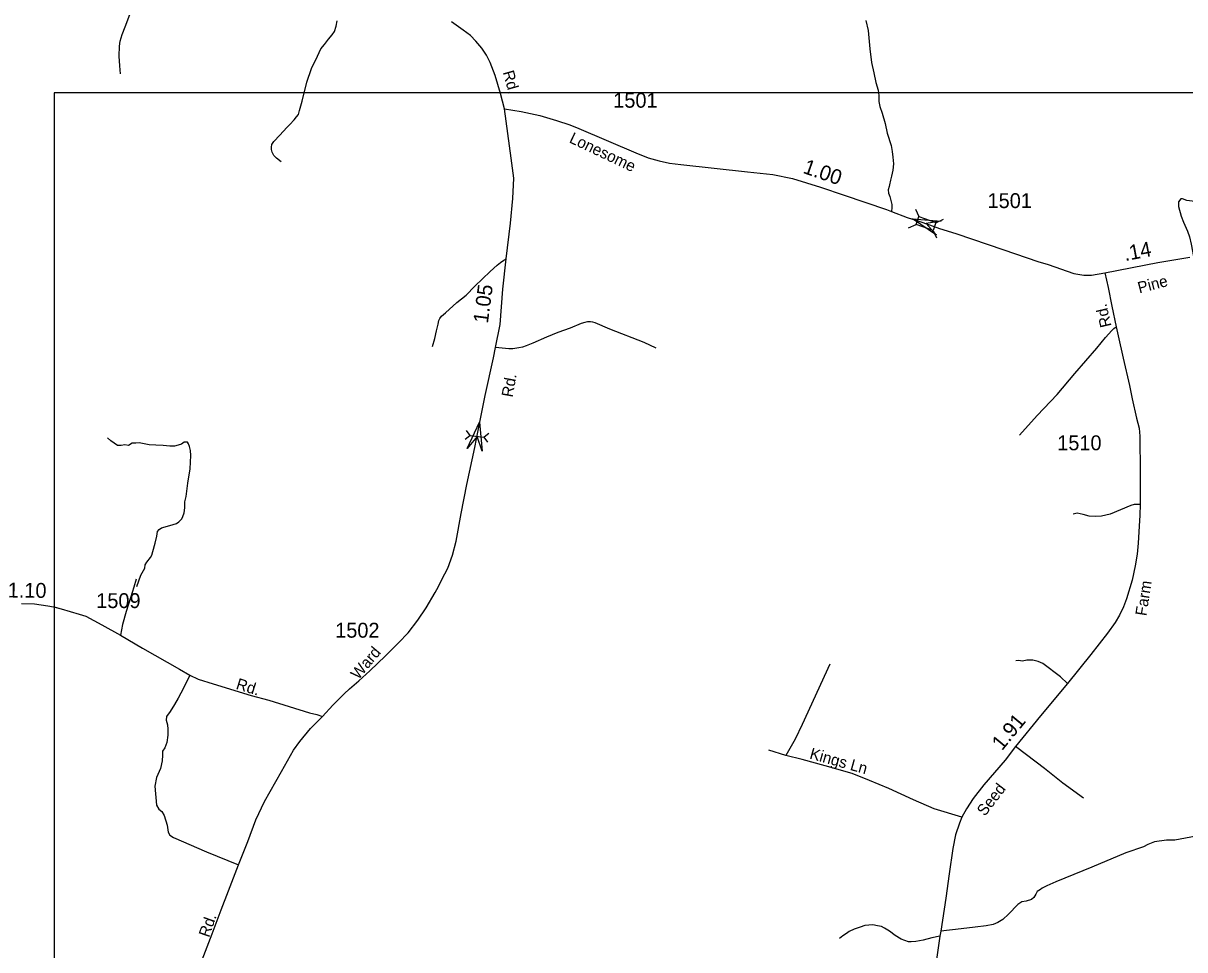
# Model space of a CAD drawing. Extents: x 2220236 to 2384410, y 720751 to 894131.
# Drawn here: x 2322920 to 2332669, y 863199 to 870974 of the extents above; entities that cross this region are included whole.
import ezdxf

# ---------------------------------------------------------------- set-up
doc = ezdxf.new("R2010")
doc.units = 0
doc.layers.add('Default', color=7, linetype='Continuous')

msp = doc.modelspace()

# ---------------------------------------------------------------- linework, layer by layer
at = {"layer": 'Default'}
for p, q in [((2323179.5, 870389), (2323179.2, 833130.1)), ((2374394.2, 870388.6), (2323179.5, 870389)), ((2330409.4, 869414.6), (2330438.6, 869352)), ((2330409.4, 869414.6), (2330438.6, 869352)), ((2330351.9, 869256.5), (2330414.5, 869285.7)), ((2330351.9, 869256.5), (2330414.5, 869285.7)), ((2330580.5, 869300), (2330643, 869329.2)), ((2330580.5, 869300), (2330643, 869329.2)), ((2330556.9, 869235.2), (2330586.1, 869172.7)), ((2330556.9, 869235.2), (2330586.1, 869172.7)), ((2326638.7, 867555.4), (2326668.7, 867514.4)), ((2326638.7, 867555.4), (2326668.7, 867514.4)), ((2326827.9, 867531.2), (2326788.6, 867499.1)), ((2326827.9, 867531.2), (2326788.6, 867499.1)), ((2326629.4, 867482.3), (2326668.7, 867514.4)), ((2326629.4, 867482.3), (2326668.7, 867514.4)), ((2326668.7, 867514.4), (2326788.6, 867499.1)), ((2326668.7, 867514.4), (2326788.6, 867499.1)), ((2326818.6, 867458.1), (2326788.6, 867499.1)), ((2326818.6, 867458.1), (2326788.6, 867499.1)), ((2329321.8, 864830.6), (2329177.4, 864873.1))]:
    msp.add_line(p, q, dxfattribs=at)
for points in [[(2323735.6, 870548.5), (2323730.3, 870617), (2323725, 870696.1), (2323726.8, 870780.5), (2323733.8, 870822.7), (2323749.6, 870878.9), (2323774.2, 870943.9), (2323839.2, 871114.4)], [(2325083.7, 869810.3), (2325046.8, 869840.1), (2325024, 869864.7), (2325008.2, 869891.1), (2325002.9, 869914), (2325002.9, 869933.3), (2325006.4, 869956.1), (2325024, 869982.5), (2325074.9, 870035.2), (2325131.1, 870098.5), (2325157.5, 870123.1), (2325194.4, 870163.5), (2325213.7, 870188.2), (2325229.5, 870209.2), (2325240.1, 870242.6), (2325261.1, 870320), (2325299.8, 870478.2), (2325338.4, 870594.2), (2325391.1, 870696.1), (2325419.2, 870757.6), (2325447.3, 870796.3), (2325482.5, 870840.2), (2325512.3, 870875.4), (2325533.4, 870905.3), (2325545.7, 870949.2), (2325554.5, 870993.2)], [(2326959.7, 870256.7), (2326924.6, 870383.2), (2326880.6, 870536.2), (2326840.2, 870643.4), (2326808.6, 870704.9), (2326770, 870764.7), (2326719, 870822.7), (2326675.1, 870870.1), (2326611.9, 870915.8), (2326513.5, 870984.4)], [(2329991.5, 870996.7), (2330010.8, 870912.3), (2330024.8, 870757.6), (2330040.6, 870643.4), (2330058.2, 870557.3), (2330077.5, 870476.4), (2330095.1, 870411.4), (2330102.1, 870367.4), (2330102.1, 870316.5), (2330109.1, 870274.3), (2330130.2, 870219.8), (2330154.8, 870133.7), (2330170.6, 870051.1), (2330204, 869947.4), (2330212.8, 869896.4), (2330219.8, 869850.7), (2330223.3, 869794.4), (2330218, 869741.7), (2330207.5, 869690.7), (2330198.7, 869657.3), (2330189.9, 869616.9), (2330188.2, 869604.6), (2330181.2, 869574.7), (2330182.9, 869546.6), (2330193.5, 869518.5), (2330209.3, 869453.5), (2330209.3, 869428.8), (2330207.4, 869394)], [(2326959.7, 870256.7), (2326924.6, 870383.2), (2326922.9, 870389)], [(2326724.5, 867487.4), (2326798.1, 867850.5), (2326866.6, 868166.9), (2326883.9, 868252.8), (2326922.8, 868446.3), (2326945.6, 868743.4), (2326974.8, 868997.8), (2327008.9, 869295.3), (2327028.2, 869502.7), (2327037, 869673.2), (2327015.9, 869840.1), (2326959.7, 870256.7)], [(2326724.5, 867487.4), (2326798.1, 867850.5), (2326866.6, 868166.9), (2326883.9, 868252.8), (2326922.8, 868446.3), (2326945.6, 868743.4), (2326974.8, 868997.8), (2327008.9, 869295.3), (2327028.2, 869502.7), (2327037, 869673.2), (2327015.9, 869840.1), (2326959.7, 870256.7)], [(2326959.7, 870256.7), (2327100.2, 870232.1), (2327254.8, 870200.5), (2327395.3, 870158.3), (2327507.7, 870121.4), (2327583.3, 870091.5), (2328062.8, 869885.8), (2328164.7, 869845.4), (2328257.8, 869819), (2328345.6, 869799.7), (2328440.4, 869787.4), (2328999, 869727.6), (2329211.6, 869704.8), (2329376.7, 869671.4), (2329612, 869599.3), (2329810.5, 869530.8), (2330167.1, 869409.5), (2330207.4, 869394), (2330339.1, 869343.5), (2330437.6, 869312.8), (2330527.4, 869280.8)], [(2326959.7, 870256.7), (2327100.2, 870232.1), (2327254.8, 870200.5), (2327395.3, 870158.3), (2327507.7, 870121.4), (2327583.3, 870091.5), (2328062.8, 869885.8), (2328164.7, 869845.4), (2328257.8, 869819), (2328345.6, 869799.7), (2328440.4, 869787.4), (2328999, 869727.6), (2329211.6, 869704.8), (2329376.7, 869671.4), (2329612, 869599.3), (2329810.5, 869530.8), (2330167.1, 869409.5), (2330207.4, 869394), (2330339.1, 869343.5), (2330437.6, 869312.8), (2330527.4, 869280.8)], [(2333149.4, 869513.7), (2333009.7, 869494), (2332909.9, 869482.9), (2332816, 869475.9), (2332754.1, 869477.1), (2332685.9, 869486.1), (2332649.7, 869499.9), (2332635.7, 869499.7), (2332618.1, 869475.3), (2332616.5, 869435.5), (2332639.4, 869355.8), (2332660.1, 869304), (2332693.1, 869228.3), (2332709.6, 869180.6), (2332724.3, 869120.7), (2332743.5, 869017.1)], [(2330527.4, 869280.8), (2330609.7, 869251.3), (2330746.8, 869209.1), (2331149.8, 869072.2), (2331436.7, 868975.3), (2331523, 868948.3), (2331737.4, 868873.4), (2331821.8, 868859.4), (2331886.7, 868859.4), (2331997.4, 868880.5)], [(2330527.4, 869280.8), (2330609.7, 869251.3), (2330746.8, 869209.1), (2331149.8, 869072.2), (2331436.7, 868975.3), (2331523, 868948.3), (2331737.4, 868873.4), (2331821.8, 868859.4), (2331886.7, 868859.4), (2331997.4, 868880.5)], [(2326356.3, 868260), (2326375.6, 868328.6), (2326389.7, 868391.8), (2326402, 868448.1), (2326407.3, 868479.7), (2326416, 868497.3), (2326431.9, 868514.9), (2326463.5, 868543), (2326558.3, 868629.1), (2326639.1, 868692.4), (2326709.4, 868768), (2326839.4, 868889.3), (2326897.3, 868943.7), (2326925.4, 868966.6), (2326953.5, 868984.2), (2326974.8, 868997.8)], [(2331997.4, 868880.5), (2332443.4, 868966.4), (2332711.6, 869010.6)], [(2331997.4, 868880.5), (2332443.4, 868966.4), (2332711.6, 869010.6)], [(2331997.4, 868880.5), (2332025.5, 868755.7), (2332057.1, 868601), (2332094, 868426.5), (2332109.8, 868351.4), (2332153.7, 868163.3), (2332204.7, 867934.8), (2332226.6, 867822.4), (2332263.5, 867660.7), (2332287.1, 867576.1), (2332292.4, 867509.3), (2332295.9, 867201.7), (2332295.9, 867066.4), (2332295, 866934.6), (2332293.2, 866846.7), (2332286.2, 866753.5), (2332279.2, 866611.2), (2332269.1, 866519.7), (2332254.1, 866420.1), (2332227.6, 866300.5), (2332179.4, 866142.7), (2332155.4, 866076.3), (2332122.2, 866008.2), (2332084, 865945.1), (2332020.9, 865857.1), (2331879.9, 865676.1), (2331684, 865433.6), (2331459.9, 865161.2), (2331250, 864905.5), (2331162, 864790.9), (2330983.6, 864583.3), (2330894, 864468.7), (2330837.5, 864382.3), (2330799.4, 864310.9), (2330779.5, 864261.1), (2330745.4, 864163.1), (2330723.9, 864048.5), (2330692.3, 863837.6), (2330664.1, 863633.3), (2330622.6, 863356), (2330613.8, 863313.5), (2330580.3, 863078.6)], [(2331997.4, 868880.5), (2332025.5, 868755.7), (2332057.1, 868601), (2332094, 868426.5), (2332109.8, 868351.4), (2332153.7, 868163.3), (2332204.7, 867934.8), (2332226.6, 867822.4), (2332263.5, 867660.7), (2332287.1, 867576.1), (2332292.4, 867509.3), (2332295.9, 867201.7), (2332295.9, 867066.4), (2332295, 866934.6), (2332293.2, 866846.7), (2332286.2, 866753.5), (2332279.2, 866611.2), (2332269.1, 866519.7), (2332254.1, 866420.1), (2332227.6, 866300.5), (2332179.4, 866142.7), (2332155.4, 866076.3), (2332122.2, 866008.2), (2332084, 865945.1), (2332020.9, 865857.1), (2331879.9, 865676.1), (2331684, 865433.6), (2331459.9, 865161.2), (2331250, 864905.5), (2331162, 864790.9), (2330983.6, 864583.3), (2330894, 864468.7), (2330837.5, 864382.3), (2330799.4, 864310.9), (2330779.5, 864261.1), (2330745.4, 864163.1), (2330723.9, 864048.5), (2330692.3, 863837.6), (2330664.1, 863633.3), (2330622.6, 863356), (2330613.8, 863313.5), (2330580.3, 863078.6)], [(2328231.4, 868247.7), (2328131.3, 868293.4), (2327843.2, 868407.7), (2327720.3, 868460.4), (2327700.9, 868465.7), (2327681.6, 868467.4), (2327657, 868467.4), (2327632.4, 868463.9), (2327602.6, 868453.4), (2327509.5, 868416.4), (2327407.6, 868377.8), (2327312.8, 868339.1), (2327196.8, 868288.1), (2327142.4, 868267), (2327110.7, 868256.5), (2327079.1, 868249.5), (2327028.2, 868242.4), (2326996.6, 868240.7), (2326940.4, 868246), (2326883.9, 868252.8)], [(2331281.6, 867518.3), (2331430.9, 867683.5), (2331599.6, 867859.3), (2331747.1, 868035), (2331931.5, 868246), (2332004.4, 868337.3), (2332057.1, 868395.4), (2332072.9, 868411.2), (2332094, 868426.5)], [(2323872.8, 866247.4), (2323908, 866341.4), (2323941.4, 866401.8), (2323943, 866429.7), (2323956.9, 866451.9), (2323988.4, 866490.2), (2323998.1, 866510.4), (2324007.9, 866540.4), (2324027, 866610.6), (2324040.5, 866668.8), (2324048, 866708.7), (2324061.9, 866726.9), (2324079.8, 866739.1), (2324149.5, 866757.9), (2324207.3, 866776.5), (2324227.1, 866790.7), (2324250.8, 866814.9), (2324260.4, 866835.1), (2324270.3, 866865.1), (2324275.8, 866907.2), (2324277.2, 866959.2), (2324288.7, 867001.3), (2324301.7, 867115.3), (2324320.3, 867235.5), (2324327, 867345.6), (2324324.6, 867389.6), (2324316.2, 867423.4), (2324308.1, 867445.3), (2324299.8, 867457.2), (2324283.9, 867459.1), (2324269.9, 867458.9), (2324247.9, 867442.6), (2324220.2, 867432.5), (2324188.3, 867426), (2324150.3, 867423.6), (2324094.2, 867431.1), (2324032.3, 867432.4), (2323976.2, 867435.7), (2323892, 867452.9), (2323864.1, 867450.5), (2323834.1, 867450.3), (2323804.4, 867429.9), (2323772.3, 867435.5), (2323742.3, 867429.3), (2323712.5, 867430.9), (2323654, 867470.3), (2323625.8, 867496)], [(2325433.2, 865157.1), (2325519.5, 865252.6), (2325614.1, 865348.1), (2325657.3, 865387.9), (2325737, 865456), (2325829.1, 865539), (2325960.2, 865665.3), (2326069.7, 865774.9), (2326150.2, 865859.6), (2326231.6, 865965.9), (2326301.3, 866068.8), (2326377.6, 866198.4), (2326405.8, 866248.2), (2326434, 866306.3), (2326482.8, 866402.2), (2326522.3, 866509.4), (2326553.1, 866627.2), (2326596.1, 866860.9), (2326644.4, 867103.5), (2326709.4, 867412.8), (2326724.5, 867487.4)], [(2325433.2, 865157.1), (2325519.5, 865252.6), (2325614.1, 865348.1), (2325657.3, 865387.9), (2325737, 865456), (2325829.1, 865539), (2325960.2, 865665.3), (2326069.7, 865774.9), (2326150.2, 865859.6), (2326231.6, 865965.9), (2326301.3, 866068.8), (2326377.6, 866198.4), (2326405.8, 866248.2), (2326434, 866306.3), (2326482.8, 866402.2), (2326522.3, 866509.4), (2326553.1, 866627.2), (2326596.1, 866860.9), (2326644.4, 867103.5), (2326709.4, 867412.8), (2326724.5, 867487.4)], [(2332295, 866934.6), (2332244.9, 866934.6), (2332216.8, 866925.8), (2332042.9, 866855.5), (2331969.2, 866836.2), (2331923.5, 866834.4), (2331867.3, 866837.9), (2331816.3, 866850.2), (2331765.4, 866862.5), (2331733.4, 866854.1)], [(2323867.3, 866308), (2323847.4, 866241.6), (2323819.1, 866151.9), (2323784.3, 866037.3), (2323754.4, 865927.7), (2323736.2, 865838)], [(2322906.3, 866103.7), (2323014.7, 866102.2), (2323125.4, 866085.4), (2323175.2, 866077.1), (2323238.2, 866060.5), (2323389.3, 866014), (2323445.7, 865997.4), (2323580.1, 865926), (2323736.2, 865838), (2323922, 865730), (2324231.6, 865554), (2324319.6, 865504.2), (2324387.6, 865471), (2324515.4, 865431.1), (2324834.1, 865333.1), (2324980.1, 865293.2), (2325322, 865188.6), (2325383.4, 865173.7), (2325433.2, 865157.1)], [(2323179.5, 866076), (2323238.2, 866060.5), (2323389.3, 866014), (2323445.7, 865997.4), (2323580.1, 865926), (2323736.2, 865838), (2323922, 865730), (2324231.6, 865554), (2324319.6, 865504.2), (2324387.6, 865471), (2324515.4, 865431.1), (2324834.1, 865333.1), (2324980.1, 865293.2), (2325322, 865188.6), (2325383.4, 865173.7), (2325433.2, 865157.1)], [(2329689.3, 865596.4), (2329458.8, 865089.9), (2329400.3, 864965.5), (2329321.8, 864830.6)], [(2331684, 865433.6), (2331627.6, 865489.2), (2331478.6, 865601.6), (2331438.3, 865617.1), (2331394.2, 865630.5), (2331366.2, 865630.4), (2331344.3, 865628.1), (2331308.3, 865621.6), (2331274.3, 865627.2), (2331252.3, 865625.1)], [(2324319.6, 865504.2), (2324266.4, 865394.6), (2324220, 865309.9), (2324190.1, 865258.4), (2324154.4, 865198.6), (2324121.2, 865157.1), (2324119.6, 865127.2), (2324129.5, 865087.3), (2324134.5, 865050.8), (2324134.5, 864999.3), (2324126.2, 864937.8), (2324109.6, 864893), (2324088, 864866.4), (2324088, 864831.6), (2324086.4, 864785.1), (2324071.4, 864720.3), (2324038.2, 864643.9), (2324025.8, 864570.8), (2324037.4, 864411.4), (2324059, 864379.8), (2324083.9, 864358.2), (2324102.1, 864326.7), (2324127, 864243.6), (2324137, 864185.5), (2324150.3, 864160.6), (2324181.8, 864142.3), (2324458.5, 864022.5), (2324727.8, 863912.3)], [(2324422.5, 863115.1), (2324505.4, 863332.7), (2324581.8, 863533.7), (2324643.2, 863694.7), (2324727.8, 863912.3), (2324805.8, 864108.3), (2324872.2, 864289.3), (2324945.3, 864442.1), (2325088, 864694.5), (2325189.2, 864873.9), (2325242.4, 864947), (2325330.3, 865056.6), (2325433.2, 865157.1)], [(2324422.5, 863115.1), (2324505.4, 863332.7), (2324581.8, 863533.7), (2324643.2, 863694.7), (2324727.8, 863912.3), (2324805.8, 864108.3), (2324872.2, 864289.3), (2324945.3, 864442.1), (2325088, 864694.5), (2325189.2, 864873.9), (2325242.4, 864947), (2325330.3, 865056.6), (2325433.2, 865157.1)], [(2331818.6, 864471.7), (2331646.7, 864596.6), (2331492.3, 864721.1), (2331422.6, 864774.3), (2331250, 864905.5)], [(2330799.4, 864310.9), (2330567, 864382.3), (2330392.7, 864458.7), (2330186.1, 864553.4), (2330021.8, 864619.8), (2329877.4, 864679.6), (2329650, 864742.7), (2329458.3, 864795.8), (2329321.8, 864830.6)], [(2332764.4, 864153.8), (2332586.7, 864117.7), (2332515.9, 864120.2), (2332415.3, 864105.1), (2332358.3, 864081.6), (2332322.7, 864063.1), (2332175.4, 864013.7), (2331888.7, 863892.7), (2331586.2, 863769.5), (2331512.5, 863736.7), (2331472.8, 863716.2), (2331459, 863706.1), (2331430.1, 863688.1), (2331420.1, 863666.5), (2331401.9, 863638.3), (2331381.9, 863621.7), (2331337.1, 863608.4), (2331302.3, 863601.7), (2331269.1, 863580.2), (2331191.1, 863497.1), (2331142.9, 863453.9), (2331101.4, 863427.4), (2331059.9, 863412.4), (2331001.9, 863399.1), (2330908.9, 863389.2), (2330791.9, 863375.9), (2330622.6, 863356)], [(2330613.8, 863313.5), (2330546.1, 863300.7), (2330472.3, 863280.1), (2330412.4, 863267.5), (2330372.5, 863265), (2330350.4, 863266.7), (2330288.3, 863288), (2330240, 863319.4), (2330191.5, 863355.1), (2330149.3, 863380.5), (2330123.1, 863394.3), (2330091.1, 863400), (2330051, 863409.5), (2329985.1, 863402.8), (2329945.2, 863390.4), (2329895.5, 863371.7), (2329853.8, 863351.4), (2329830.9, 863336), (2329800.1, 863316.8), (2329770.5, 863294.4)]]:
    msp.add_lwpolyline(points, dxfattribs=at)
for points in [[(2330584.5, 869195), (2330383, 869332.2), (2330626.1, 869314.1), (2330498.1, 869292)], [(2330584.5, 869195), (2330383, 869332.2), (2330626.1, 869314.1), (2330498.1, 869292)], [(2330438.6, 869352), (2330580.6, 869300.4), (2330556.5, 869234), (2330414.5, 869285.7)], [(2330438.6, 869352), (2330580.6, 869300.4), (2330556.5, 869234), (2330414.5, 869285.7)], [(2326647.1, 867405.5), (2326749.5, 867626.9), (2326771.5, 867384), (2326728.7, 867506.7)], [(2326647.1, 867405.5), (2326749.5, 867626.9), (2326771.5, 867384), (2326728.7, 867506.7)]]:
    msp.add_lwpolyline(points, close=True, dxfattribs=at)

# ---------------------------------------------------------------- texts
for s, height, rotation, p in [('Rd.', 95, 285.93877, (2326943.9, 870562.3)), ('Lonesome', 95, 334.73133, (2327495.7, 869976.1)), ('1.00', 125, 340.94758, (2329457.1, 869719)), ('.14', 125, 10.90972, (2332169.2, 868977.2)), ('Pine', 95, 14.41586, (2332288.1, 868706.6)), ('1.05', 125, 82.41667, (2326819.9, 868451)), ('Rd.', 95, 103.27666, (2332055.8, 868433.6)), ('Rd.', 95, 79.86246, (2327027.1, 867830.6)), ('1.10', 125, 359.18555, (2322789, 866155.8)), ('Farm', 95, 81.19509, (2332347.2, 865996.1)), ('Ward', 95, 49.86753, (2325732, 865460.2)), ('Rd.', 95, 342.69859, (2324699.3, 865390)), ('1.91', 125, 50.61748, (2331135.3, 864864.2)), ('Kings Ln', 95, 344.34934, (2329514.2, 864804.9)), ('Seed', 95, 52.29907, (2330991.2, 864314.4)), ('Rd.', 95, 70.7572, (2324479.5, 863297.2))]:
    msp.add_text(s, height=height, rotation=rotation, dxfattribs=at).set_placement(p)
for s, p in [('1501', (2327872.3, 870264.8)), ('1501', (2331014.1, 869422.7)), ('1510', (2331599, 867390.6)), ('1509', (2323532.7, 866066.5)), ('1502', (2325538.4, 865818))]:
    msp.add_text(s, height=125, dxfattribs=at).set_placement(p)

doc.saveas('drawing.dxf')
